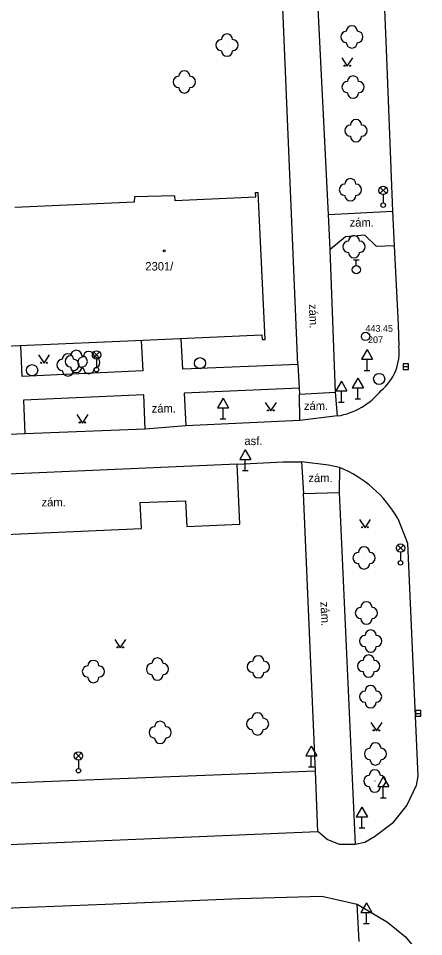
# Model space of a CAD drawing. Extents: x -737812 to -729375, y -1123000 to -1115500.
# Drawn here: x -736410.9 to -736374.5, y -1118736.5 to -1118654.2 of the extents above; entities that cross this region are included whole.
import ezdxf

# ---------------------------------------------------------------- set-up
doc = ezdxf.new("R2010")
doc.units = 0
for name, color, linetype in [('Doplněk polohopisu', 7, 'Continuous'), ('Doplňkové značky', 7, 'Continuous'), ('Komunikace', 7, 'Continuous'), ('Pomocné popisy', 7, 'Continuous'), ('Povr_ zn_ inž_ sítí - el_', 7, 'Continuous'), ('Povr_ zn_ inž_ sítí - kan_', 7, 'Continuous'), ('Povr_ zn_ inž_ sítí - vod_', 7, 'Continuous'), ('Stavební objekty', 7, 'Continuous'), ('Zeleň', 7, 'Continuous'), ('Značky bodového  pole', 7, 'Continuous'), ('Značky druhů budov', 7, 'Continuous'), ('Značky druhů pozemků', 7, 'Continuous'), ('Čísla popisná', 7, 'Continuous')]:
    doc.layers.add(name, color=color, linetype=linetype)

msp = doc.modelspace()

# ---------------------------------------------------------------- linework, layer by layer
at = {"layer": 'Doplněk polohopisu'}
for p, q in [((-736391, -1118699.51), (-736391.23, -1118694.13)), ((-736399.94, -1118697.55), (-736395.87, -1118697.39)), ((-736399.8, -1118699.88), (-736399.94, -1118697.55)), ((-736395.87, -1118697.39), (-736395.75, -1118699.69)), ((-736419.81, -1118700.74), (-736399.8, -1118699.88)), ((-736395.75, -1118699.69), (-736391, -1118699.51)), ((-736380.29, -1118736.88), (-736380.47, -1118733.56))]:
    msp.add_line(p, q, dxfattribs=at)
for points in [[(-736383.05, -1118671.74), (-736384.03, -1118652.07)], [(-736385.79, -1118685.19), (-736387.15, -1118652.53)], [(-736383.05, -1118671.74), (-736377.28, -1118671.44)], [(-736382.9, -1118674.87), (-736383.05, -1118671.74)], [(-736377.13, -1118674.55), (-736378.74, -1118674.6), (-736379.78, -1118673.6), (-736381.51, -1118673.75), (-736382.9, -1118674.87)], [(-736382.41, -1118687.68), (-736382.9, -1118674.87)], [(-736385.79, -1118685.19), (-736396.1, -1118685.62), (-736396.24, -1118682.88)], [(-736399.84, -1118683.05), (-736399.69, -1118685.76), (-736410.51, -1118686.26), (-736410.65, -1118683.5)], [(-736385.79, -1118685.19), (-736385.67, -1118687.31)], [(-736385.67, -1118687.31), (-736395.98, -1118687.76), (-736395.84, -1118690.69)], [(-736385.67, -1118687.31), (-736385.64, -1118687.84)], [(-736385.64, -1118687.84), (-736382.41, -1118687.68)], [(-736385.6, -1118690.2), (-736385.64, -1118687.84)], [(-736382.22, -1118689.8), (-736382.41, -1118687.68)], [(-736399.47, -1118690.97), (-736399.59, -1118687.92), (-736410.39, -1118688.37), (-736410.27, -1118691.4)], [(-736385.46, -1118693.9), (-736385.27, -1118696.76)], [(-736382.04, -1118694.41), (-736382.08, -1118696.65)], [(-736385.27, -1118696.76), (-736382.08, -1118696.65)], [(-736384.19, -1118721.62), (-736385.27, -1118696.76)], [(-736382.08, -1118696.65), (-736380.64, -1118728.21)], [(-736384.19, -1118721.62), (-736418.56, -1118722.96)]]:
    msp.add_lwpolyline(points, dxfattribs=at)
at = {"layer": 'Doplňkové značky'}
for p, q in [((-736379.58, -1118683.854), (-736380.08, -1118684.72)), ((-736379.58, -1118683.854), (-736379.08, -1118684.72)), ((-736380.08, -1118684.72), (-736379.08, -1118684.72)), ((-736379.58, -1118685.72), (-736379.58, -1118684.72)), ((-736379.83, -1118685.72), (-736379.33, -1118685.72)), ((-736381.88, -1118686.694), (-736382.38, -1118687.56)), ((-736381.88, -1118686.694), (-736381.38, -1118687.56)), ((-736380.4, -1118686.404), (-736380.9, -1118687.27)), ((-736380.4, -1118686.404), (-736379.9, -1118687.27)), ((-736382.38, -1118687.56), (-736381.38, -1118687.56)), ((-736381.88, -1118688.56), (-736381.88, -1118687.56)), ((-736380.9, -1118687.27), (-736379.9, -1118687.27)), ((-736380.4, -1118688.27), (-736380.4, -1118687.27)), ((-736392.5, -1118688.194), (-736393, -1118689.06)), ((-736392.5, -1118688.194), (-736392, -1118689.06)), ((-736382.13, -1118688.56), (-736381.63, -1118688.56)), ((-736380.65, -1118688.27), (-736380.15, -1118688.27)), ((-736393, -1118689.06), (-736392, -1118689.06)), ((-736392.5, -1118690.06), (-736392.5, -1118689.06)), ((-736392.75, -1118690.06), (-736392.25, -1118690.06)), ((-736390.5, -1118692.824), (-736391, -1118693.69)), ((-736390.5, -1118692.824), (-736390, -1118693.69)), ((-736391, -1118693.69), (-736390, -1118693.69)), ((-736390.5, -1118694.69), (-736390.5, -1118693.69)), ((-736390.75, -1118694.69), (-736390.25, -1118694.69)), ((-736384.58, -1118719.384), (-736385.08, -1118720.25)), ((-736384.58, -1118719.384), (-736384.08, -1118720.25)), ((-736385.08, -1118720.25), (-736384.08, -1118720.25)), ((-736384.58, -1118721.25), (-736384.58, -1118720.25)), ((-736384.83, -1118721.25), (-736384.33, -1118721.25)), ((-736378.12, -1118722.144), (-736378.62, -1118723.01)), ((-736378.12, -1118722.144), (-736377.62, -1118723.01)), ((-736378.62, -1118723.01), (-736377.62, -1118723.01)), ((-736378.12, -1118724.01), (-736378.12, -1118723.01)), ((-736378.37, -1118724.01), (-736377.87, -1118724.01)), ((-736380.04, -1118724.854), (-736380.54, -1118725.72)), ((-736380.04, -1118724.854), (-736379.54, -1118725.72)), ((-736380.54, -1118725.72), (-736379.54, -1118725.72)), ((-736380.04, -1118726.72), (-736380.04, -1118725.72)), ((-736380.29, -1118726.72), (-736379.79, -1118726.72)), ((-736379.64, -1118733.424), (-736380.14, -1118734.29)), ((-736379.64, -1118733.424), (-736379.14, -1118734.29)), ((-736380.14, -1118734.29), (-736379.14, -1118734.29)), ((-736379.64, -1118735.29), (-736379.64, -1118734.29)), ((-736379.89, -1118735.29), (-736379.39, -1118735.29))]:
    msp.add_line(p, q, dxfattribs=at)
at = {"layer": 'Komunikace'}
for p, q in [((-736399.47, -1118690.97), (-736410.27, -1118691.4)), ((-736391.23, -1118694.13), (-736387.1, -1118693.92)), ((-736387.1, -1118693.92), (-736385.46, -1118693.9))]:
    msp.add_line(p, q, dxfattribs=at)
for points in [[(-736379.11, -1118629.62), (-736379, -1118630.45), (-736377.9, -1118656.19)], [(-736377.9, -1118656.19), (-736377.28, -1118671.44)], [(-736377.28, -1118671.44), (-736377.13, -1118674.55)], [(-736377.13, -1118674.55), (-736376.78, -1118681.6)], [(-736376.78, -1118681.6), (-736376.72, -1118683.55)], [(-736385.6, -1118690.2), (-736395.84, -1118690.69)], [(-736382.22, -1118689.8), (-736385.6, -1118690.2)], [(-736395.84, -1118690.69), (-736399.47, -1118690.97)], [(-736410.27, -1118691.4), (-736413.92, -1118691.55)], [(-736391.23, -1118694.13), (-736430.22, -1118695.83), (-736453.62, -1118696.83)], [(-736382.04, -1118694.41), (-736383.04, -1118694.2), (-736385.46, -1118693.9)], [(-736376.82, -1118698.99), (-736375.95, -1118701.19)], [(-736375.95, -1118701.19), (-736375.03, -1118722.09)], [(-736380.64, -1118728.21), (-736382.04, -1118728.21), (-736383.15, -1118727.75), (-736383.98, -1118727.05), (-736384.19, -1118721.62)], [(-736375.03, -1118722.09), (-736375.17, -1118722.9), (-736376, -1118724.68), (-736377.32, -1118726.32), (-736378.9, -1118727.52), (-736379.79, -1118728.01), (-736380.64, -1118728.21)], [(-736452.19, -1118729.89), (-736383.98, -1118727.05)], [(-736560.06, -1118740.29), (-736548.42, -1118739.78), (-736532.67, -1118739.14), (-736518.6, -1118738.55), (-736507.63, -1118738.06), (-736483.31, -1118737.02), (-736459.53, -1118736), (-736428.68, -1118734.66), (-736410.69, -1118733.84), (-736403.07, -1118733.54), (-736391.02, -1118733.03), (-736383.64, -1118732.82), (-736380.47, -1118733.56)], [(-736380.47, -1118733.56), (-736377.73, -1118735.16), (-736376.14, -1118736.46), (-736374.88, -1118738.01), (-736374.4, -1118738.95), (-736374.25, -1118739.62)]]:
    msp.add_lwpolyline(points, dxfattribs=at)
for centre, radius, start, end in [((-736381.15, -1118684.078), 4.462, 309.70626, 6.79074), ((-736383.322, -1118683.413), 6.481, 279.79183, 320.79372), ((-736386.162, -1118704.372), 10.781, 29.94899, 67.52392)]:
    msp.add_arc(centre, radius, start, end, dxfattribs=at)
at = {"layer": 'Povr_ zn_ inž_ sítí - el_'}
for p, q in [((-736378.394, -1118669.848), (-736377.866, -1118669.32)), ((-736377.858, -1118669.845), (-736378.386, -1118669.316)), ((-736378.13, -1118669.96), (-736378.13, -1118670.71)), ((-736404.114, -1118684.588), (-736403.586, -1118684.06)), ((-736403.578, -1118684.585), (-736404.106, -1118684.056)), ((-736403.85, -1118684.7), (-736403.85, -1118685.45)), ((-736376.834, -1118701.898), (-736376.306, -1118701.37)), ((-736376.298, -1118701.895), (-736376.826, -1118701.366)), ((-736376.57, -1118702.01), (-736376.57, -1118702.76)), ((-736405.734, -1118720.528), (-736405.206, -1118720)), ((-736405.198, -1118720.525), (-736405.726, -1118719.996)), ((-736405.47, -1118720.64), (-736405.47, -1118721.39))]:
    msp.add_line(p, q, dxfattribs=at)
for centre, radius in [((-736378.13, -1118669.585), 0.375), ((-736378.13, -1118670.91), 0.2), ((-736403.85, -1118684.325), 0.375), ((-736403.85, -1118685.65), 0.2), ((-736376.57, -1118701.635), 0.375), ((-736376.57, -1118702.96), 0.2), ((-736405.47, -1118720.265), 0.375), ((-736405.47, -1118721.59), 0.2)]:
    msp.add_circle(centre, radius, dxfattribs=at)
at = {"layer": 'Povr_ zn_ inž_ sítí - kan_'}
for p, q in [((-736376.35, -1118685.37), (-736375.85, -1118685.37)), ((-736375.24, -1118716.45), (-736374.74, -1118716.45))]:
    msp.add_line(p, q, dxfattribs=at)
for points in [[(-736376.35, -1118685.621), (-736375.85, -1118685.621), (-736375.85, -1118685.12), (-736376.35, -1118685.12)], [(-736375.24, -1118716.701), (-736374.74, -1118716.701), (-736374.74, -1118716.2), (-736375.24, -1118716.2)]]:
    msp.add_lwpolyline(points, close=True, dxfattribs=at)
for centre in [(-736394.57, -1118685.07), (-736409.63, -1118685.7), (-736378.49, -1118686.48)]:
    msp.add_circle(centre, 0.5, dxfattribs=at)
at = {"layer": 'Povr_ zn_ inž_ sítí - vod_'}
for p, q in [((-736380.79, -1118675.815), (-736380.29, -1118675.815)), ((-736380.54, -1118676.315), (-736380.54, -1118675.815))]:
    msp.add_line(p, q, dxfattribs=at)
msp.add_circle((-736380.54, -1118676.69), 0.375, dxfattribs=at)
at = {"layer": 'Stavební objekty'}
for points in [[(-736389.58, -1118669.77), (-736389.36, -1118669.76)], [(-736389.56, -1118670.17), (-736389.58, -1118669.77)], [(-736388.73, -1118682.95), (-736389.36, -1118669.76)], [(-736400.44, -1118670.17), (-736400.46, -1118670.65)], [(-736396.85, -1118670.07), (-736400.44, -1118670.17)], [(-736396.85, -1118670.07), (-736396.83, -1118670.49)], [(-736396.83, -1118670.49), (-736389.56, -1118670.17)], [(-736400.46, -1118670.65), (-736411.18, -1118671.13)], [(-736453.77, -1118685.41), (-736446.4, -1118685.08), (-736443.09, -1118684.93), (-736432.19, -1118684.43), (-736428.73, -1118684.29), (-736414.05, -1118683.64), (-736410.75, -1118683.49), (-736399.67, -1118683), (-736396.38, -1118682.85), (-736389.01, -1118682.52)], [(-736389.01, -1118682.52), (-736388.99, -1118682.96)], [(-736388.99, -1118682.96), (-736388.73, -1118682.95)]]:
    msp.add_lwpolyline(points, dxfattribs=at)
at = {"layer": 'Zeleň'}
for centre in [(-736392.14, -1118656.57), (-736380.94, -1118655.83), (-736395.97, -1118659.86), (-736380.83, -1118660.33), (-736380.57, -1118664.23), (-736381.07, -1118669.53), (-736380.75, -1118674.64), (-736406.42, -1118685.22), (-736405.67, -1118684.91), (-736404.54, -1118685.01), (-736379.84, -1118702.52), (-736379.63, -1118707.46), (-736379.25, -1118709.97), (-736398.38, -1118712.48), (-736389.33, -1118712.28), (-736379.43, -1118712.21), (-736404.13, -1118712.7), (-736379.26, -1118714.95), (-736389.4, -1118717.39), (-736398.14, -1118718.16), (-736378.82, -1118720.08), (-736378.88, -1118722.51)]:
    msp.add_circle(centre, 0.0005, dxfattribs=at)
for centre, start, end in [((-736380.94, -1118655.33), 360, 179.99999), ((-736392.14, -1118656.07), 360, 179.99999), ((-736381.44, -1118655.83), 89.99999, 269.99999), ((-736380.44, -1118655.83), 270, 89.99999), ((-736392.64, -1118656.57), 89.99999, 269.99999), ((-736391.64, -1118656.57), 270, 89.99999), ((-736380.94, -1118656.33), 179.99999, 359.99999), ((-736392.14, -1118657.07), 179.99999, 359.99999), ((-736395.97, -1118659.36), 360, 179.99999), ((-736396.47, -1118659.86), 89.99999, 269.99999), ((-736395.47, -1118659.86), 270, 89.99999), ((-736381.33, -1118660.33), 89.99999, 269.99999), ((-736380.83, -1118659.83), 360, 179.99999), ((-736380.33, -1118660.33), 270, 89.99999), ((-736395.97, -1118660.36), 179.99999, 359.99999), ((-736380.83, -1118660.83), 179.99999, 359.99999), ((-736381.07, -1118664.23), 89.99999, 269.99999), ((-736380.57, -1118663.73), 360, 179.99999), ((-736380.07, -1118664.23), 270, 89.99999), ((-736380.57, -1118664.73), 179.99999, 359.99999), ((-736381.07, -1118669.03), 360, 179.99999), ((-736381.57, -1118669.53), 89.99999, 269.99999), ((-736380.57, -1118669.53), 270, 89.99999), ((-736381.07, -1118670.03), 179.99999, 359.99999), ((-736380.75, -1118674.14), 360, 179.99999), ((-736381.25, -1118674.64), 89.99999, 269.99999), ((-736380.25, -1118674.64), 270, 89.99999), ((-736380.75, -1118675.14), 179.99999, 359.99999), ((-736406.42, -1118684.72), 360, 179.99999), ((-736406.17, -1118684.91), 89.99999, 269.99999), ((-736405.67, -1118684.41), 360, 179.99999), ((-736405.04, -1118685.01), 89.99999, 269.99999), ((-736405.17, -1118684.91), 270, 89.99999), ((-736404.54, -1118684.51), 360, 179.99999), ((-736404.04, -1118685.01), 270, 89.99999), ((-736406.92, -1118685.22), 89.99999, 269.99999), ((-736405.67, -1118685.41), 179.99999, 359.99999), ((-736405.92, -1118685.22), 270, 89.99999), ((-736406.42, -1118685.72), 179.99999, 359.99999), ((-736404.54, -1118685.51), 179.99999, 359.99999), ((-736379.84, -1118702.02), 360, 179.99999), ((-736380.34, -1118702.52), 89.99999, 269.99999), ((-736379.34, -1118702.52), 270, 89.99999), ((-736379.84, -1118703.02), 179.99999, 359.99999), ((-736379.63, -1118706.96), 360, 179.99999), ((-736380.13, -1118707.46), 89.99999, 269.99999), ((-736379.13, -1118707.46), 270, 89.99999), ((-736379.63, -1118707.96), 179.99999, 359.99999), ((-736379.25, -1118709.47), 360, 179.99999), ((-736379.75, -1118709.97), 89.99999, 269.99999), ((-736378.75, -1118709.97), 270, 89.99999), ((-736379.25, -1118710.47), 179.99999, 359.99999), ((-736404.13, -1118712.2), 360, 179.99999), ((-736398.38, -1118711.98), 360, 179.99999), ((-736389.33, -1118711.78), 360, 179.99999), ((-736379.93, -1118712.21), 89.99999, 269.99999), ((-736379.43, -1118711.71), 360, 179.99999), ((-736378.93, -1118712.21), 270, 89.99999), ((-736404.63, -1118712.7), 89.99999, 269.99999), ((-736403.63, -1118712.7), 270, 89.99999), ((-736398.88, -1118712.48), 89.99999, 269.99999), ((-736397.88, -1118712.48), 270, 89.99999), ((-736389.83, -1118712.28), 89.99999, 269.99999), ((-736388.83, -1118712.28), 270, 89.99999), ((-736404.13, -1118713.2), 179.99999, 359.99999), ((-736398.38, -1118712.98), 179.99999, 359.99999), ((-736389.33, -1118712.78), 179.99999, 359.99999), ((-736379.43, -1118712.71), 179.99999, 359.99999), ((-736379.26, -1118714.45), 360, 179.99999), ((-736379.76, -1118714.95), 89.99999, 269.99999), ((-736378.76, -1118714.95), 270, 89.99999), ((-736379.26, -1118715.45), 179.99999, 359.99999), ((-736389.4, -1118716.89), 360, 179.99999), ((-736398.14, -1118717.66), 360, 179.99999), ((-736389.9, -1118717.39), 89.99999, 269.99999), ((-736388.9, -1118717.39), 270, 89.99999), ((-736398.64, -1118718.16), 89.99999, 269.99999), ((-736397.64, -1118718.16), 270, 89.99999), ((-736389.4, -1118717.89), 179.99999, 359.99999), ((-736398.14, -1118718.66), 179.99999, 359.99999), ((-736378.82, -1118719.58), 360, 179.99999), ((-736379.32, -1118720.08), 89.99999, 269.99999), ((-736378.32, -1118720.08), 270, 89.99999), ((-736378.82, -1118720.58), 179.99999, 359.99999), ((-736378.88, -1118722.01), 360, 179.99999), ((-736379.38, -1118722.51), 89.99999, 269.99999), ((-736378.38, -1118722.51), 270, 89.99999), ((-736378.88, -1118723.01), 179.99999, 359.99999)]:
    msp.add_arc(centre, 0.5, start, end, dxfattribs=at)
at = {"layer": 'Značky bodového  pole'}
for radius in [0.375, 0.0005]:
    msp.add_circle((-736379.71, -1118682.67), radius, dxfattribs=at)
at = {"layer": 'Značky druhů budov'}
msp.add_circle((-736397.78, -1118674.99), 0.0875, dxfattribs=at)
at = {"layer": 'Značky druhů pozemků'}
for points in [[(-736381.85, -1118657.71), (-736381.35, -1118658.46), (-736380.85, -1118657.71)], [(-736409.06, -1118684.33), (-736408.56, -1118685.08), (-736408.06, -1118684.33)], [(-736388.71, -1118688.6), (-736388.21, -1118689.35), (-736387.71, -1118688.6)], [(-736405.61, -1118689.68), (-736405.11, -1118690.43), (-736404.61, -1118689.68)], [(-736380.26, -1118699.07), (-736379.76, -1118699.82), (-736379.26, -1118699.07)], [(-736402.22, -1118709.83), (-736401.72, -1118710.58), (-736401.22, -1118709.83)], [(-736379.23, -1118717.27), (-736378.73, -1118718.02), (-736378.23, -1118717.27)]]:
    msp.add_lwpolyline(points, dxfattribs=at)
for centre in [(-736381.6, -1118658.41), (-736381.1, -1118658.41), (-736408.81, -1118685.03), (-736408.31, -1118685.03), (-736388.46, -1118689.3), (-736387.96, -1118689.3), (-736405.36, -1118690.38), (-736404.86, -1118690.38), (-736380.01, -1118699.77), (-736379.51, -1118699.77), (-736401.97, -1118710.53), (-736401.47, -1118710.53), (-736378.98, -1118717.97), (-736378.48, -1118717.97)]:
    msp.add_circle(centre, 0.05, dxfattribs=at)

# ---------------------------------------------------------------- texts
at = {"layer": 'Pomocné popisy'}
for s, p in [('zám.', (-736381.14, -1118672.83)), ('zám.', (-736398.9, -1118689.49)), ('zám.', (-736385.24, -1118689.26)), ('asf.', (-736390.58, -1118692.41)), ('zám.', (-736384.84, -1118695.73)), ('zám.', (-736408.78, -1118697.9))]:
    msp.add_text(s, height=0.75, dxfattribs=at).set_placement(p)
for rotation, p in [(272.45904, (-736384.8, -1118679.78)), (272.72232, (-736383.76, -1118706.47))]:
    msp.add_text('zám.', height=0.75, rotation=rotation, dxfattribs=at).set_placement(p)
at = {"layer": 'Značky bodového  pole'}
for s, p in [('443.45', (-736379.71, -1118682.25)), (' 207', (-736379.71, -1118683.27))]:
    msp.add_text(s, height=0.6, dxfattribs=at).set_placement(p)
at = {"layer": 'Čísla popisná'}
msp.add_text('2301/', height=0.75, dxfattribs=at).set_placement((-736399.47, -1118676.76))

doc.saveas('drawing.dxf')
